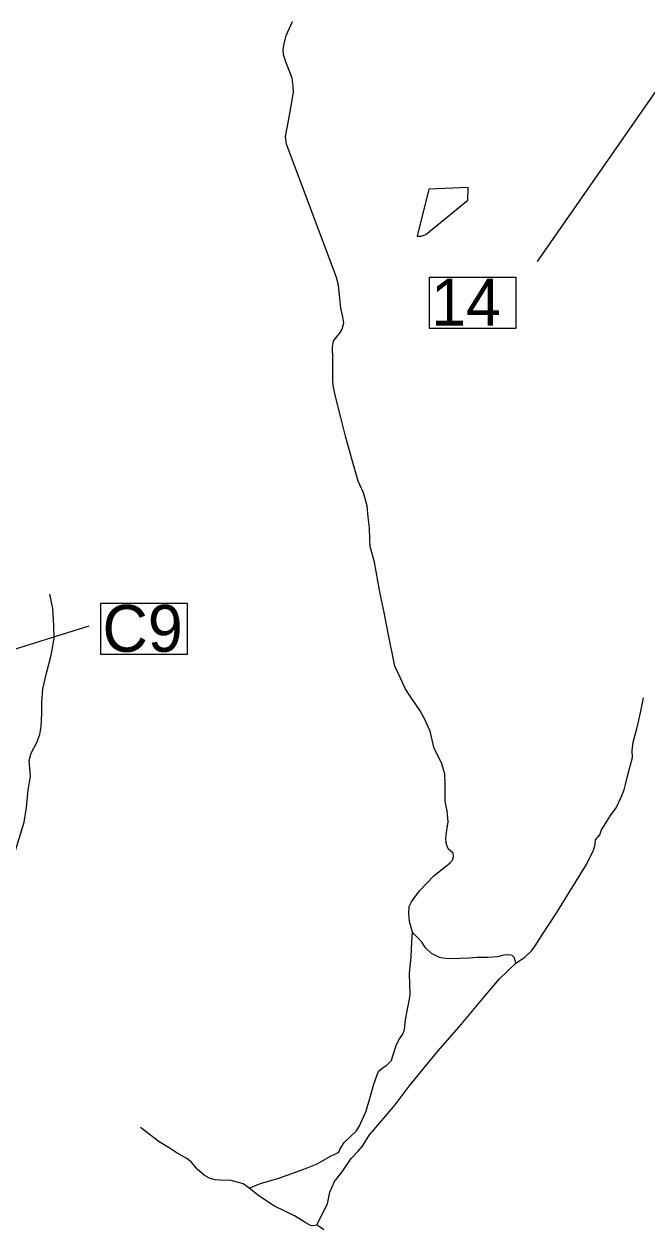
# Model space of a CAD drawing. Extents: x 2082433 to 2279600, y 546599 to 755198.
# Drawn here: x 2242117 to 2246761, y 589596 to 598585 of the extents above; entities that cross this region are included whole.
import ezdxf

# ---------------------------------------------------------------- set-up
doc = ezdxf.new("R2010")
doc.units = 0
for name, color, linetype in [('Exist Hydrographic Creek Single Shore', 7, 'Continuous'), ('Exist Hydrographic Pond Under 1500 Sq Ft', 7, 'Continuous'), ('Exist Road Non-System Type 51', 7, 'Continuous'), ('Exist Road Secondary Structure Culvert Number Label', 7, 'Continuous'), ('Exist Road Secondary Structure Standard Bridge Number Label', 7, 'Continuous')]:
    doc.layers.add(name, color=color, linetype=linetype)

msp = doc.modelspace()

# ---------------------------------------------------------------- linework, layer by layer
at = {"layer": 'Exist Hydrographic Creek Single Shore'}
msp.add_line((2247215.6, 598644.5), (2245941.3, 596816.1), dxfattribs=at)
at = {"layer": 'Exist Hydrographic Pond Under 1500 Sq Ft'}
msp.add_lwpolyline([(2245135, 597354.1), (2245047.4, 597003.5), (2245077.8, 597003.5), (2245111.5, 597017), (2245424.8, 597273.2), (2245428.1, 597367.6)], close=True, dxfattribs=at)
at = {"layer": 'Exist Road Non-System Type 51'}
for points in [[(2244418.5, 596012.5), (2244420, 596088.9), (2244416.9, 596177.6), (2244424.6, 596221.9), (2244442.9, 596249.4), (2244476.6, 596287.6), (2244491.1, 596319.7), (2244501.8, 596358), (2244492.6, 596402.3), (2244478.9, 596466.5), (2244471.2, 596542.9), (2244460.5, 596639.2), (2244443.7, 596703.4), (2244073, 597690.9), (2244066.9, 597747.5), (2244080.7, 597825.4), (2244105.1, 597959.9), (2244125, 598077.6), (2244123.5, 598123.5), (2244114.3, 598181.6), (2244067.7, 598303.9), (2244050.8, 598358.9), (2244047.8, 598395.6), (2244055.4, 598436.9), (2244071.5, 598501.1), (2244118.9, 598605)], [(2245012.3, 591815), (2244990.9, 591896), (2244986.3, 591954.1), (2244987.9, 592006), (2245006.2, 592042.7), (2245064.3, 592123.7), (2245174.4, 592236.8), (2245258.4, 592304.1), (2245290.5, 592328.6), (2245311.9, 592351.5), (2245319.6, 592379), (2245315, 592405), (2245279.1, 592437.1), (2245263.8, 592478.4), (2245260.7, 592519.6), (2245268.4, 592576.2), (2245277.9, 592638.6), (2245271, 592719.7), (2245256.9, 592788.7), (2245257.7, 592920.1), (2245253.1, 592996.6), (2245227.9, 593077.6), (2245174.4, 593184.6), (2245144.6, 593314.5), (2245104.8, 593400.1), (2245068.9, 593465.8), (2245000.1, 593566.7), (2244957.3, 593630.9), (2244926.7, 593702.8), (2244880.9, 593797.6), (2244870.2, 593848), (2244835, 594031.4), (2244802.2, 594198), (2244767, 594366.2), (2244729.5, 594574.1), (2244698.2, 594690.3), (2244693.6, 594739.2), (2244692.1, 594830.9), (2244682.9, 594910.4), (2244673.7, 594992.9), (2244647, 595090.7), (2244608.8, 595177.9), (2244562.9, 595335.3), (2244513.2, 595512.6), (2244479.6, 595651.7), (2244442.2, 595798.5), (2244422.3, 595887.2), (2244418.5, 595930), (2244418.5, 596012.5)], [(2242051.4, 592424.1), (2242117.2, 592635), (2242135.5, 592745.1), (2242147.7, 592875), (2242163, 592977.5), (2242155.4, 593095.2), (2242169.1, 593148.7), (2242210.4, 593228.1), (2242234.9, 593287.8), (2242244, 593348.9), (2242248.6, 593445.2), (2242248.6, 593530.8), (2242256.3, 593630.2), (2242286.8, 593755.5), (2242317.4, 593880.9), (2242340.3, 594007.7), (2242338.8, 594102.5), (2242331.2, 594227.9), (2242308.2, 594334.9)], [(2245783.5, 591584.1), (2245850.8, 591630), (2245901.2, 591675.8), (2245927.2, 591712.5), (2245979.2, 591795.1), (2246090, 591961.7), (2246189.4, 592123.7), (2246309.4, 592319.4), (2246363.6, 592427.9), (2246375.9, 592469.2), (2246377.4, 592502.8), (2246394.2, 592522.7), (2246409.5, 592541), (2246423.2, 592577.7), (2246444.6, 592612.9), (2246489, 592686.3), (2246531.8, 592741.3), (2246569.2, 592822.3), (2246592.1, 592875.8), (2246601.3, 592915.5), (2246618.1, 592988.9), (2246636.5, 593053.1), (2246652.5, 593117.3), (2246651, 593169.3), (2246658.6, 593232), (2246687.7, 593340.5), (2246712.9, 593450.6), (2246734.3, 593562.1)], [(2243794, 589905.7), (2243880.4, 589940.9), (2244014.9, 589982.2), (2244202.9, 590049.4), (2244301.5, 590089.2), (2244402.4, 590144.2), (2244433, 590159.5), (2244463.6, 590176.3), (2244474.3, 590199.2), (2244503.3, 590246.6), (2244553, 590295.5), (2244594.3, 590335.3), (2244615.7, 590367.4), (2244665.3, 590475.9), (2244689.8, 590558.4), (2244723.4, 590682.3), (2244759.4, 590780.1), (2244794.5, 590806.1), (2244823.6, 590827.5), (2244857.2, 590859.6), (2244864.8, 590885.6), (2244894.6, 590978.8), (2244916, 591020.1), (2244942, 591055.2), (2244954.2, 591090.4), (2244961.9, 591162.2), (2244977.9, 591254), (2244990.2, 591315.1), (2244996.3, 591350.3), (2244994, 591428.2), (2244989.4, 591507.7), (2244995.5, 591556.6), (2245003.9, 591633), (2245008.5, 591740), (2245012.3, 591815)], [(2245783.5, 591584.1), (2245772.8, 591623.9), (2245756, 591640.7), (2245730, 591646.8), (2245693.3, 591643.7), (2245645.9, 591631.5), (2245574.1, 591626.9), (2245494.6, 591626.9), (2245435, 591620.8), (2245367.7, 591617.8), (2245285.2, 591616.2), (2245239.3, 591620.8), (2245214.9, 591626.9), (2245153.7, 591657.5), (2245110.2, 591698.8), (2245085.7, 591738.5), (2245062.8, 591763), (2245041.4, 591785.9), (2245024.6, 591799.7), (2245012.3, 591815)], [(2244300, 589630.6), (2244338.2, 589713.1), (2244378, 589791.1), (2244396.3, 589876.7), (2244432.2, 589957.7), (2244488.8, 590028), (2244556, 590127.4), (2244607.3, 590183.9), (2244640.9, 590220.6), (2244691.3, 590304.7), (2244725, 590341.4), (2244814.4, 590445.3), (2244883.2, 590527.9), (2244987.1, 590667), (2245101, 590804.5), (2245203.4, 590931.4), (2245375.4, 591127.1), (2245550.4, 591335), (2245662, 591466.4), (2245783.5, 591584.1)], [(2243794, 589905.7), (2243751.2, 589939.4), (2243714.6, 589950.1), (2243659.5, 589963.8), (2243578.5, 589965.3), (2243540.3, 589968.4), (2243503.6, 589979.1), (2243462.3, 590000.5), (2243406.5, 590049.4), (2243365.3, 590101.4), (2243330.1, 590128.9), (2243250.6, 590173.2), (2243206.3, 590202.3), (2243123.7, 590252.7), (2242983.9, 590358.2)], [(2244300, 589630.6), (2244271.7, 589626), (2244251.9, 589629), (2244216.7, 589648.9), (2244132.6, 589700.9), (2243984.3, 589772.7), (2243865.9, 589849.2), (2243794, 589905.7)], [(2244352, 589595.4), (2244316.8, 589619.9), (2244300, 589630.6)]]:
    msp.add_lwpolyline(points, dxfattribs=at)
at = {"layer": 'Exist Road Secondary Structure Culvert Number Label'}
msp.add_line((2240013.5, 593293.4), (2242602, 594099.5), dxfattribs=at)
at = {"layer": 'Exist Road Secondary Structure Standard Bridge Number Label'}
for points in [[(2245139.1, 596698.9), (2245783.3, 596698.9), (2245783.3, 596316.6), (2245139.1, 596316.6)], [(2242688.7, 594268), (2243332.8, 594268), (2243332.8, 593885.6), (2242688.7, 593885.6)]]:
    msp.add_lwpolyline(points, close=True, dxfattribs=at)

# ---------------------------------------------------------------- texts
for s, p in [('14', (2245151.7, 596336.4)), ('C9', (2242701.2, 593905.4))]:
    msp.add_text(s, height=350, dxfattribs=at).set_placement(p)

doc.saveas('drawing.dxf')
